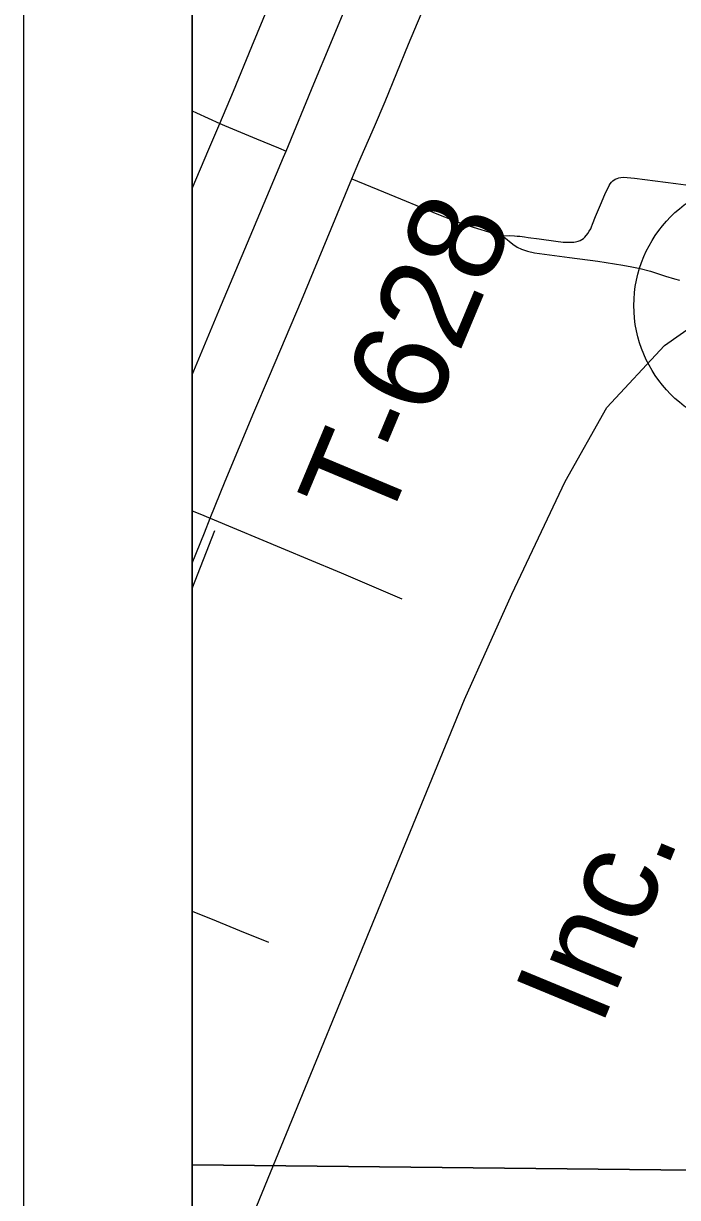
# Model space of a CAD drawing. Extents: x 0 to 40.2, y 0 to 22.
# Drawn here: x 2 to 2.388, y 14.718 to 15.414 of the extents above; entities that cross this region are included whole.
import ezdxf

# ---------------------------------------------------------------- set-up
doc = ezdxf.new("R2010")
doc.units = 0
for name, color, linetype in [('GM_X_Adjacent_County', 7, 'Continuous'), ('GM_X_Corporation', 7, 'Continuous'), ('GM_X_County_Road_Text', 7, 'Continuous'), ('GM_X_Major_River', 7, 'Continuous'), ('GM_X_Rail_Line', 7, 'Continuous'), ('GM_X_Township_Road', 7, 'Continuous'), ('GM_X_Unincorporated', 7, 'Continuous'), ('GM_X_US_Route', 7, 'Continuous')]:
    doc.layers.add(name, color=color, linetype=linetype)

msp = doc.modelspace()

# ---------------------------------------------------------------- linework, layer by layer
at = {"layer": 'GM_X_Adjacent_County'}
for p, q in [((2, 21), (2, 14)), ((2.1, 20.9), (2.1, 14.1))]:
    msp.add_line(p, q, dxfattribs=at)
at = {"layer": 'GM_X_Corporation'}
for points in [[(2.1, 17.42646), (2.1, 14.1), (8.77357, 14.1)], [(2.1, 17.42646), (2.1, 14.1)]]:
    msp.add_lwpolyline(points, dxfattribs=at)
for points in [[(2.1, 15.76442), (2.1, 14.73705), (2.95186, 14.72799), (2.9569, 15.35216), (2.95674, 15.75847)], [(2.1, 14.73705), (2.1, 14.1), (2.94793, 14.1), (2.94986, 14.33119), (2.95186, 14.72799)]]:
    msp.add_lwpolyline(points, close=True, dxfattribs=at)
at = {"layer": 'GM_X_Major_River'}
msp.add_line((2.1, 15.07888), (2.11344, 15.11331), dxfattribs=at)
msp.add_lwpolyline([(2.1, 14.61932), (2.26141, 15.01317), (2.2895, 15.07553), (2.32112, 15.14229), (2.3457, 15.18621), (2.37995, 15.2231), (2.43965, 15.26499), (2.73307, 15.44158)], dxfattribs=at)
at = {"layer": 'GM_X_Rail_Line'}
for points in [[(2.11637, 15.35476), (2.12441, 15.37381), (2.13531, 15.40025), (2.14876, 15.43303), (2.17216, 15.48791), (2.17774, 15.50174), (2.18759, 15.52524), (2.19935, 15.55402), (2.20239, 15.56144)], [(2.15563, 15.33834), (2.17219, 15.37826), (2.18227, 15.40234), (2.19843, 15.4414), (2.22072, 15.49407), (2.23691, 15.53312), (2.23936, 15.53884), (2.24193, 15.54483)], [(2.19461, 15.32179), (2.19881, 15.33179), (2.20803, 15.35286), (2.21442, 15.36773), (2.22821, 15.40173), (2.23958, 15.42864), (2.26476, 15.48889), (2.27585, 15.51523), (2.27942, 15.52314), (2.28197, 15.52877)], [(2.1, 15.36215), (2.10265, 15.36097), (2.11637, 15.35476)], [(2.1, 15.31604), (2.10991, 15.33944), (2.11637, 15.35476)], [(2.11637, 15.35476), (2.11908, 15.35353), (2.13803, 15.34568), (2.15124, 15.34016), (2.15563, 15.33834)], [(2.1, 15.20556), (2.11574, 15.24352), (2.13436, 15.28762), (2.15409, 15.33462), (2.15563, 15.33834)], [(2.11072, 15.1206), (2.11954, 15.14255), (2.13662, 15.18325), (2.14591, 15.20496), (2.16471, 15.24968), (2.18233, 15.29219), (2.19461, 15.32179)], [(2.19461, 15.32179), (2.21332, 15.31419), (2.24609, 15.30076), (2.2541, 15.29748), (2.25989, 15.29532), (2.26282, 15.29432), (2.26659, 15.29313), (2.27814, 15.28963), (2.28165, 15.28861), (2.28408, 15.28807)], [(2.28408, 15.28807), (2.28796, 15.28816), (2.29112, 15.28799), (2.2926, 15.28792), (2.29416, 15.28779), (2.29701, 15.28748), (2.29912, 15.28715), (2.30566, 15.28625), (2.31558, 15.28495), (2.31999, 15.2844), (2.32203, 15.28432), (2.3235, 15.28433), (2.3251, 15.28432), (2.32633, 15.28439), (2.32725, 15.28455), (2.32878, 15.2849), (2.3299, 15.28532), (2.33105, 15.28589), (2.33193, 15.28654), (2.33266, 15.28723), (2.33445, 15.28937), (2.33537, 15.29079), (2.33622, 15.29226), (2.33668, 15.2933), (2.33734, 15.29501), (2.33913, 15.29949), (2.34264, 15.30776), (2.34505, 15.31362), (2.34653, 15.31662), (2.34722, 15.31789), (2.34784, 15.31889), (2.34855, 15.31979), (2.34929, 15.32058), (2.35065, 15.3216), (2.35183, 15.32214), (2.35297, 15.3225), (2.35414, 15.32265), (2.35587, 15.32278), (2.35793, 15.32265), (2.3622, 15.32217), (2.38673, 15.319), (2.3955, 15.31782)], [(2.28408, 15.28807), (2.28482, 15.28738), (2.2901, 15.28303), (2.29263, 15.28142), (2.29531, 15.28012), (2.29871, 15.27896), (2.30287, 15.27806), (2.32375, 15.27519), (2.34042, 15.27301), (2.35519, 15.27067), (2.36066, 15.26974), (2.36561, 15.26863), (2.37167, 15.26709), (2.38058, 15.26422), (2.38585, 15.26253), (2.38879, 15.26186)], [(2.1, 15.12495), (2.10457, 15.1231), (2.11072, 15.1206)], [(2.1, 15.09394), (2.10726, 15.11198), (2.11072, 15.1206)], [(2.11072, 15.1206), (2.15516, 15.10201), (2.16835, 15.09649), (2.18826, 15.08816), (2.21451, 15.0769), (2.22418, 15.07276)], [(2.1, 14.88763), (2.11422, 14.8819), (2.12812, 14.87617), (2.14514, 14.86916)]]:
    msp.add_lwpolyline(points, dxfattribs=at)
at = {"layer": 'GM_X_Township_Road'}
msp.add_lwpolyline([(2.1, 20.9), (8.9, 20.9), (8.9, 14.1), (2.1, 14.1)], close=True, dxfattribs=at)
at = {"layer": 'GM_X_Unincorporated'}
msp.add_circle((2.43622, 15.24675), 0.0744, dxfattribs=at)

# ---------------------------------------------------------------- texts
at = {"layer": 'GM_X_County_Road_Text'}
msp.add_text('T-628', height=0.056818, rotation=67.27376, dxfattribs=at).set_placement((2.21403, 15.11263))
at = {"layer": 'GM_X_US_Route'}
msp.add_text('Inc.', height=0.056629, rotation=67.50994, dxfattribs=at).set_placement((2.34229, 14.81804))

doc.saveas('drawing.dxf')
